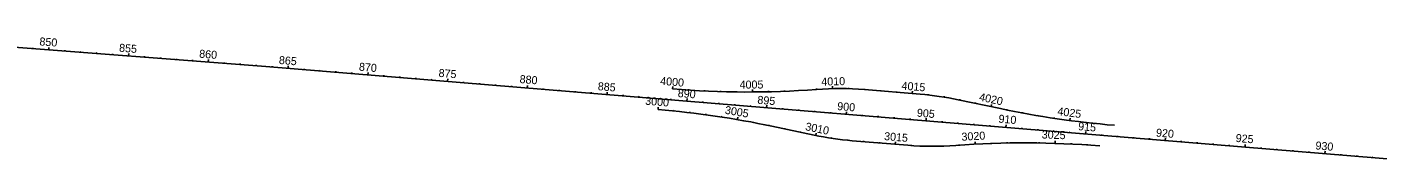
# Model space of a CAD drawing. Extents: x 448091 to 665917, y 1461380 to 1587607.
# Drawn here: x 542967 to 551403, y 1466342 to 1467184 of the extents above; entities that cross this region are included whole.
import ezdxf

# ---------------------------------------------------------------- set-up
doc = ezdxf.new("R2010")
doc.units = 0
doc.layers.add('TextShtNo', color=7, linetype='Continuous')
doc.layers.add('TextTitle', color=7, linetype='Continuous')

msp = doc.modelspace()

# ---------------------------------------------------------------- linework, layer by layer
at = {"layer": 'TextShtNo'}
for p, q in [((541248.1, 1467184), (544459.2, 1466938.8)), ((544459.2, 1466938.8), (551714, 1466342.3)), ((548199.9, 1466793.8), (548548.7, 1466765.1)), ((548785.9, 1466730.6), (549050.4, 1466674.8)), ((547621.8, 1466565.3), (547886.4, 1466509.6)), ((548123.5, 1466475), (548472.3, 1466446.3))]:
    msp.add_line(p, q, dxfattribs=at)
for centre, radius, start, end in [((547471, 1472508.3), 5729.6, 265.29961, 274.29702), ((548043.4, 1464890.4), 1909.9, 85.29961, 94.29702), ((548392.2, 1464861.7), 1909.9, 78.10531, 85.29961), ((546440.9, 1460958.8), 5729.6, 78.10532, 85.29961), ((550231.3, 1472281.4), 5729.6, 258.10531, 265.29961), ((548280, 1468378.4), 1909.9, 258.10532, 265.29961), ((549201.2, 1460731.8), 5729.6, 85.29961, 94.29702), ((548628.8, 1468349.8), 1909.9, 265.29961, 274.29702)]:
    msp.add_arc(centre, radius, start, end, dxfattribs=at)
at = {"layer": 'TextTitle'}
for p, q in [((543003.4, 1467050), (543003.8, 1467055)), ((543103.2, 1467042.4), (543104.3, 1467057.3)), ((543202.9, 1467034.8), (543203.2, 1467039.7)), ((543302.6, 1467027.1), (543303, 1467032.1)), ((543402.3, 1467019.5), (543402.7, 1467024.5)), ((543502, 1467011.9), (543502.4, 1467016.9)), ((543601.7, 1467004.3), (543602.8, 1467019.3)), ((543701.4, 1466996.7), (543701.8, 1467001.7)), ((543801.1, 1466989.1), (543801.5, 1466994.1)), ((543900.8, 1466981.5), (543901.2, 1466986.5)), ((544000.5, 1466973.9), (544000.9, 1466978.8)), ((544100.2, 1466966.2), (544101.4, 1466981.2)), ((544200, 1466958.6), (544200.3, 1466963.6)), ((544299.7, 1466951), (544300, 1466956)), ((544399.4, 1466943.4), (544399.8, 1466948.4)), ((544499.1, 1466935.6), (544499.5, 1466940.5)), ((544598.7, 1466927.4), (544600, 1466942.3)), ((544698.4, 1466919.2), (544698.8, 1466924.2)), ((544798.1, 1466911), (544798.5, 1466916)), ((544897.7, 1466902.8), (544898.1, 1466907.8)), ((544997.4, 1466894.6), (544997.8, 1466899.6)), ((545097.1, 1466886.4), (545098.3, 1466901.3)), ((545196.7, 1466878.2), (545197.1, 1466883.2)), ((545296.4, 1466870), (545296.8, 1466875)), ((545396, 1466861.8), (545396.5, 1466866.8)), ((545495.7, 1466853.6), (545496.1, 1466858.6)), ((545595.4, 1466845.4), (545596.6, 1466860.4)), ((545695, 1466837.2), (545695.4, 1466842.2)), ((545794.7, 1466829), (545795.1, 1466834)), ((545894.4, 1466820.8), (545894.8, 1466825.8)), ((545994, 1466812.6), (545994.4, 1466817.6)), ((546093.7, 1466804.4), (546094.9, 1466819.4)), ((546193.4, 1466796.3), (546193.8, 1466801.2)), ((547001.5, 1466798), (547002.7, 1466813)), ((547900.6, 1466794.9), (547900.2, 1466799.9)), ((548000.4, 1466799.8), (548000.1, 1466814.8)), ((548100.4, 1466799.4), (548100.6, 1466804.4)), ((548200.2, 1466793.8), (548200.7, 1466798.8)), ((546293, 1466788.1), (546293.4, 1466793)), ((546392.7, 1466779.9), (546393.1, 1466784.8)), ((546492.3, 1466771.7), (546492.8, 1466776.7)), ((546592, 1466763.5), (546593.2, 1466778.4)), ((546691.7, 1466755.3), (546692.1, 1466760.3)), ((546791.3, 1466747.1), (546791.7, 1466752.1)), ((546891, 1466738.9), (546891.4, 1466743.9)), ((546990.7, 1466730.7), (546991.1, 1466735.7)), ((547090.3, 1466722.5), (547091.6, 1466737.5)), ((547101.2, 1466790.7), (547101.5, 1466795.7)), ((547190, 1466714.3), (547190.4, 1466719.3)), ((547201.1, 1466785.1), (547201.3, 1466790.1)), ((547301, 1466781.3), (547301.1, 1466786.3)), ((547401, 1466779.2), (547401, 1466784.2)), ((547501, 1466778.8), (547500.9, 1466793.8)), ((547600.9, 1466780.2), (547600.8, 1466785.2)), ((547700.9, 1466783.4), (547700.7, 1466788.4)), ((547800.8, 1466788.3), (547800.5, 1466793.3)), ((548299.9, 1466785.6), (548300.3, 1466790.6)), ((548399.6, 1466777.4), (548400, 1466782.4)), ((548499.2, 1466769.2), (548500.5, 1466784.2)), ((548598.8, 1466760.3), (548599.4, 1466765.3)), ((548697.9, 1466746.9), (548698.7, 1466751.9)), ((548796.2, 1466728.4), (548797.2, 1466733.3)), ((546910.4, 1466669.1), (546911.6, 1466684)), ((547010, 1466660), (547010.5, 1466665)), ((547109.4, 1466649.2), (547110, 1466654.2)), ((547208.6, 1466636.7), (547209.3, 1466641.6)), ((547289.7, 1466706.1), (547290.1, 1466711.1)), ((547389.3, 1466697.9), (547389.7, 1466702.9)), ((547489, 1466689.7), (547489.4, 1466694.7)), ((547588.6, 1466681.5), (547589.9, 1466696.5)), ((547688.3, 1466673.3), (547688.7, 1466678.3)), ((547788, 1466665.1), (547788.4, 1466670.1)), ((547887.6, 1466656.9), (547888, 1466661.9)), ((547987.3, 1466648.8), (547987.7, 1466653.7)), ((548087, 1466640.6), (548088.2, 1466655.5)), ((548186.6, 1466632.4), (548187, 1466637.3)), ((548286.3, 1466624.2), (548286.7, 1466629.2)), ((548894, 1466707.8), (548895.1, 1466712.7)), ((548991.9, 1466687.2), (548995, 1466701.8)), ((549050.6, 1466674.8), (549051.1, 1466677.2)), ((549089.8, 1466666.7), (549090.8, 1466671.6)), ((549187.9, 1466647.6), (549188.8, 1466652.5)), ((549286.4, 1466630.3), (549287.2, 1466635.2)), ((547307.6, 1466622.4), (547308.4, 1466627.3)), ((547406.3, 1466606.4), (547408.8, 1466621.2)), ((547504.7, 1466588.7), (547505.7, 1466593.6)), ((547602.8, 1466569.3), (547603.8, 1466574.2)), ((547700.7, 1466548.7), (547701.7, 1466553.6)), ((548386, 1466616), (548386.4, 1466621)), ((548485.6, 1466607.8), (548486, 1466612.8)), ((548585.3, 1466599.6), (548586.5, 1466614.5)), ((548684.9, 1466591.4), (548685.4, 1466596.4)), ((548784.6, 1466583.2), (548785, 1466588.2)), ((548884.3, 1466575), (548884.7, 1466580)), ((548983.9, 1466566.8), (548984.3, 1466571.8)), ((549083.6, 1466558.6), (549084.8, 1466573.6)), ((549183.3, 1466550.4), (549183.7, 1466555.4)), ((549282.9, 1466542.2), (549283.3, 1466547.2)), ((549385.2, 1466614.6), (549385.9, 1466619.6)), ((549484.2, 1466600.7), (549486.2, 1466615.6)), ((549583.5, 1466588.6), (549584, 1466593.5)), ((549682.9, 1466578.1), (549683.4, 1466583.1)), ((547798.5, 1466528.1), (547799.6, 1466533)), ((547896.4, 1466507.5), (547899.4, 1466522.2)), ((547994.8, 1466490), (547995.6, 1466494.9)), ((548094.1, 1466477.7), (548094.5, 1466482.6)), ((548193.7, 1466469.2), (548194.1, 1466474.2)), ((548293.4, 1466461), (548293.8, 1466466)), ((548393, 1466452.8), (548394.3, 1466467.8)), ((548892.2, 1466453), (548891.4, 1466468)), ((548992.1, 1466457.6), (548991.9, 1466462.6)), ((549092.1, 1466460.3), (549092, 1466465.3)), ((549192, 1466461.4), (549192, 1466466.4)), ((549292, 1466460.7), (549292.1, 1466465.7)), ((549382.6, 1466534), (549383, 1466539)), ((549392, 1466458.2), (549392.5, 1466473.2)), ((549482.3, 1466525.8), (549482.7, 1466530.8)), ((549581.9, 1466517.6), (549583.1, 1466532.6)), ((549681.6, 1466509.4), (549682, 1466514.4)), ((549781.2, 1466501.2), (549781.7, 1466506.2)), ((549880.9, 1466493.1), (549881.3, 1466498)), ((549980.6, 1466484.9), (549981, 1466489.8)), ((550080.2, 1466476.7), (550081.5, 1466491.6)), ((550179.9, 1466468.5), (550180.3, 1466473.5)), ((550279.6, 1466460.3), (550280, 1466465.3)), ((548492.7, 1466444.8), (548493.1, 1466449.7)), ((548592.6, 1466440.2), (548592.7, 1466445.2)), ((548692.6, 1466441), (548692.4, 1466446)), ((548792.4, 1466446.8), (548792, 1466451.8)), ((549491.9, 1466454), (549492.2, 1466459)), ((549591.7, 1466448.1), (549592.1, 1466453)), ((550379.2, 1466452.1), (550379.6, 1466457.1)), ((550478.9, 1466443.9), (550479.3, 1466448.9)), ((550578.6, 1466435.7), (550579.8, 1466450.6)), ((550678.2, 1466427.5), (550678.6, 1466432.5)), ((550777.9, 1466419.3), (550778.3, 1466424.3)), ((550877.5, 1466411.1), (550878, 1466416.1)), ((550977.2, 1466402.9), (550977.6, 1466407.9)), ((551076.9, 1466394.7), (551078.1, 1466409.7)), ((551176.5, 1466386.5), (551176.9, 1466391.5)), ((551276.2, 1466378.3), (551276.6, 1466383.3)), ((551375.9, 1466370.1), (551376.3, 1466375.1))]:
    msp.add_line(p, q, dxfattribs=at)

# ---------------------------------------------------------------- texts
for s, rotation, p in [('850', 355.63378, (543043.5, 1467070.1)), ('855', 355.63378, (543541.4, 1467030.6)), ('860', 355.63378, (544041.9, 1466993.4)), ('865', 355.29961, (544539.9, 1466954.1)), ('870', 355.29961, (545040, 1466912.2)), ('875', 355.29961, (545537.7, 1466873.4)), ('880', 355.29961, (546043.9, 1466835.3)), ('885', 355.29961, (546532.4, 1466790.7)), ('4000', 355.29961, (546922.3, 1466824)), ('4005', 0.29961, (547420.2, 1466799.8)), ('4010', 1.28923, (547931.2, 1466818.6)), ('4015', 355.29961, (548430.4, 1466794.4)), ('3000', 355.29961, (546828.6, 1466699.9)), ('890', 355.29961, (547032.1, 1466747.7)), ('895', 355.29961, (547529.8, 1466705.9)), ('900', 355.29961, (548028.7, 1466666.5)), ('4020', 348.10531, (548913.7, 1466725.6)), ('3005', 350.29961, (547325.5, 1466643.5)), ('905', 355.29961, (548526.4, 1466625.3)), ('910', 355.29961, (549036.4, 1466587.9)), ('4025', 352.50726, (549403.8, 1466635.5)), ('3010', 348.41219, (547827.7, 1466541.2)), ('915', 355.29961, (549534.1, 1466541.1)), ('920', 355.29961, (550020.6, 1466501.1)), ('3015', 355.29961, (548321.6, 1466479.2)), ('3020', 3.09198, (548807.9, 1466474.4)), ('3025', 358.09197, (549307.4, 1466489.1)), ('925', 355.29961, (550518.4, 1466467.6)), ('930', 355.29961, (551016.9, 1466421))]:
    msp.add_text(s, height=50, rotation=rotation, dxfattribs=at).set_placement(p)

doc.saveas('drawing.dxf')
